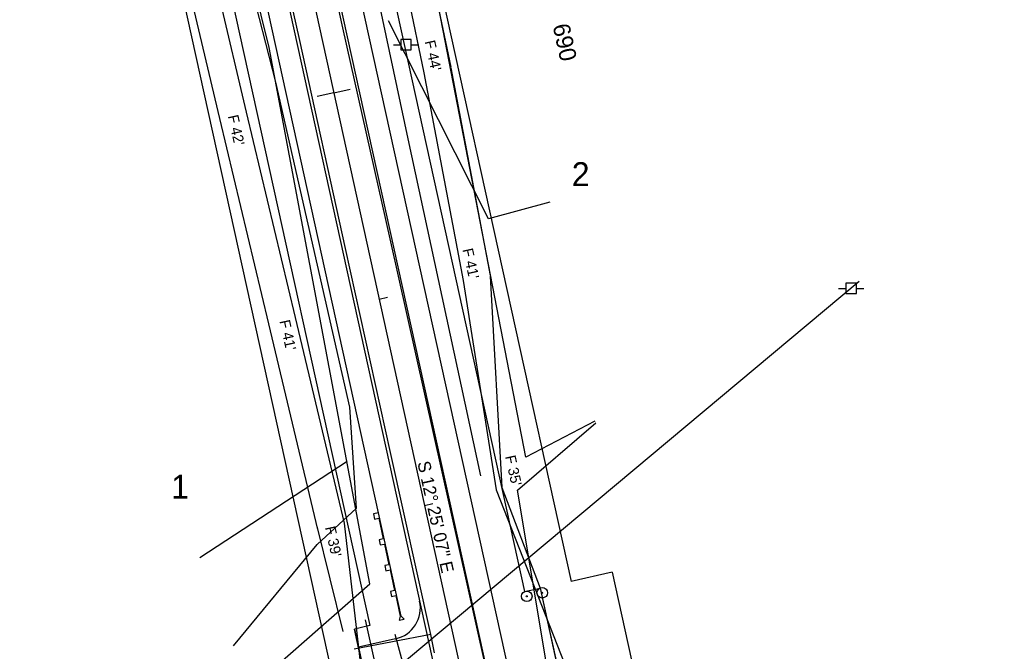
# Model space of a CAD drawing. Extents: x 2519952 to 2531965, y 848341 to 887632.
# Drawn here: x 2522886 to 2523357.1, y 862388.7 to 862687.5 of the extents above; entities that cross this region are included whole.
import ezdxf

# ---------------------------------------------------------------- set-up
doc = ezdxf.new("R2010")
doc.units = 0
for name, color, linetype in [('RD_EV_JW', 7, 'Continuous'), ('RD_EX_DR_Pipe', 7, 'Continuous'), ('RD_EX_Driveway', 7, 'Continuous'), ('RD_EX_DV_Prop', 7, 'Continuous'), ('RD_EX_DV_PropPin', 7, 'Continuous'), ('RD_EX_DV_TX_Prop', 7, 'Continuous'), ('RD_EX_Fence_Other', 7, 'Continuous'), ('RD_EX_H2O', 7, 'Continuous'), ('RD_EX_Road', 7, 'Continuous'), ('RD_EX_RW', 7, 'Continuous'), ('RD_EX_UT', 7, 'Continuous'), ('RD_EX_VEG', 7, 'Continuous'), ('RD_HC_Cl', 7, 'Continuous'), ('RD_HC_Data', 7, 'Continuous'), ('RD_HC_Data_Tic', 7, 'Continuous'), ('RD_HC_TX_Sta50', 7, 'Continuous'), ('RD_PD_CstnLmt', 7, 'Continuous'), ('RD_PD_DR_ErosCtrl', 7, 'Continuous'), ('RD_PD_DR_Pipe', 7, 'Continuous'), ('RD_PD_Driveway', 7, 'Continuous'), ('RD_PD_Final_TrvlWay', 7, 'Continuous'), ('RD_PD_GR', 7, 'Continuous'), ('RD_PD_RW', 7, 'Continuous'), ('RD_PD_TX_CstnLmt', 7, 'Continuous'), ('RD_SMD_Locator', 7, 'Continuous')]:
    doc.layers.add(name, color=color, linetype=linetype)

# ---------------------------------------------------------------- blocks, each defined once
blk = doc.blocks.new('TYPET1')
at = {"layer": 'RD_PD_GR'}
blk.add_lwpolyline([(49.99, 1), (0, 0), (-0.05, 2.5), (2.45, 2.55), (2.49, 0.54), (12.49, 0.74), (12.45, 2.75), (14.95, 2.8), (14.99, 0.79), (24.99, 0.99), (24.95, 3), (27.44, 3.05), (27.48, 1.04), (37.48, 1.24), (37.44, 3.25), (39.94, 3.3), (39.98, 1.29), (49.98, 1.49), (51.69, 2.53), (51.74, 0.03)], close=True, dxfattribs=at)

msp = doc.modelspace()

# ---------------------------------------------------------------- linework, layer by layer
at = {"layer": 'RD_EV_JW'}
for points in [[(2523104.22, 862471.62), (2523069.77, 862631.12), (2523047.37, 862736.57), (2523023.29, 862839.91), (2523007.79, 862932.38), (2522996.43, 863016.67), (2522977.18, 863026.01)], [(2522987.11, 862391.18), (2523026.79, 862439.21), (2523045.31, 862456.38), (2523042.13, 862504.26), (2523007.1, 862657.96), (2522982.29, 862755.32), (2522963.62, 862836.43), (2522940.27, 862914.3), (2522930.09, 862953.02), (2522919.85, 862990.44)]]:
    msp.add_lwpolyline(points, dxfattribs=at)
at = {"layer": 'RD_EX_DR_Pipe'}
msp.add_line((2523068.77, 862377.75), (2523063.69, 862396.53), dxfattribs=at)
at = {"layer": 'RD_EX_Driveway'}
msp.add_line((2523080.48, 862396.67), (2523044.3, 862389.62), dxfattribs=at)
at = {"layer": 'RD_EX_DV_Prop'}
for p, q in [((2523017.4, 862905.22), (2523124.93, 862416.91)), ((2522944.16, 862889.09), (2523051.68, 862400.79)), ((2522944.16, 862889.09), (2523051.68, 862400.79)), ((2523124.93, 862416.91), (2523132.25, 862418.53)), ((2523132.25, 862418.53), (2523293.54, 861686.07)), ((2523051.68, 862400.79), (2523044.36, 862399.17)), ((2523205.65, 861666.72), (2523044.36, 862399.17))]:
    msp.add_line(p, q, dxfattribs=at)
at = {"layer": 'RD_EX_DV_PropPin'}
for centre, radius in [((2523133.28, 862416.34), 2.5), ((2523125.95, 862414.67), 2.5), ((2523125.95, 862414.67), 0.25), ((2523133.28, 862416.34), 0.25)]:
    msp.add_circle(centre, radius, dxfattribs=at)
at = {"layer": 'RD_EX_Fence_Other'}
msp.add_lwpolyline([(2523300.28, 862107.88), (2523179.99, 862175.92), (2523155.76, 862290.32), (2523135.95, 862379), (2523121.57, 862464.88), (2523158.71, 862496.71)], dxfattribs=at)
at = {"layer": 'RD_EX_H2O'}
msp.add_line((2522971.11, 862433.02), (2523040.92, 862478.64), dxfattribs=at)
msp.add_lwpolyline([(2523136.83, 862601.23), (2523107.9, 862593.31), (2523060.44, 862687.05)], dxfattribs=at)
at = {"layer": 'RD_EX_Road'}
for p, q in [((2523038.86, 862683.72), (2523017.92, 862780.25)), ((2523018.46, 862677.7), (2522996.7, 862775.32)), ((2523061.3, 862583.83), (2523038.86, 862683.72)), ((2523040.19, 862579.24), (2523018.46, 862677.7)), ((2523106.18, 862382.33), (2523061.3, 862583.83)), ((2523061.39, 862482.81), (2523040.19, 862579.24)), ((2523080.48, 862396.67), (2523061.39, 862482.81)), ((2523082.28, 862387.88), (2523080.48, 862396.67))]:
    msp.add_line(p, q, dxfattribs=at)
at = {"layer": 'RD_EX_RW'}
for p, q in [((2523017.4, 862905.21), (2523124.93, 862416.91)), ((2522944.16, 862889.08), (2523051.68, 862400.79))]:
    msp.add_line(p, q, dxfattribs=at)
for points in [[(2523124.93, 862416.91), (2523132.25, 862418.53), (2523293.54, 861686.07), (2523286.22, 861684.46)], [(2523051.68, 862400.79), (2523044.36, 862399.17), (2523205.65, 861666.72), (2523212.97, 861668.33)]]:
    msp.add_lwpolyline(points, dxfattribs=at)
at = {"layer": 'RD_EX_UT'}
for p, q in [((2523071.26, 862678.23), (2523066.26, 862678.23)), ((2523066.26, 862678.23), (2523066.26, 862673.23)), ((2523071.26, 862673.23), (2523071.26, 862678.23)), ((2523062.83, 862675.66), (2523066.3, 862675.66)), ((2523066.26, 862673.23), (2523071.26, 862673.23)), ((2523071.19, 862675.66), (2523074.83, 862675.66)), ((2523283.33, 862563.62), (2522969.9, 862301.67)), ((2523273.56, 862560.36), (2523277.03, 862560.36)), ((2523281.99, 862562.92), (2523276.99, 862562.92)), ((2523276.99, 862562.92), (2523276.99, 862557.92)), ((2523281.92, 862560.36), (2523285.56, 862560.36)), ((2523281.99, 862557.92), (2523281.99, 862562.92)), ((2523276.99, 862557.92), (2523281.99, 862557.92))]:
    msp.add_line(p, q, dxfattribs=at)
at = {"layer": 'RD_EX_VEG'}
for points in [[(2522959.59, 862339.76), (2523051.6, 862420.51), (2523003.93, 862674.35), (2522931.3, 862968.42), (2522928.42, 862998.16)], [(2523158.11, 862497.5), (2523125.53, 862480.6), (2523084.29, 862692.99), (2523039.69, 862881.7), (2523021.72, 862992.1)]]:
    msp.add_lwpolyline(points, dxfattribs=at)
at = {"layer": 'RD_HC_Cl'}
msp.add_line((2522800.52, 863715.74), (2523357.12, 861188.1), dxfattribs=at)
at = {"layer": 'RD_HC_Data_Tic'}
for p, q in [((2523034.54, 862653), (2523042.36, 862654.72)), ((2523034.54, 862653), (2523026.73, 862651.28)), ((2523056.05, 862555.34), (2523059.95, 862556.2)), ((2523077.55, 862457.68), (2523081.46, 862458.54))]:
    msp.add_line(p, q, dxfattribs=at)
at = {"layer": 'RD_PD_CstnLmt'}
for p, q in [((2523056.96, 862760.33), (2523077.22, 862662.4)), ((2522970.06, 862741.2), (2522993.14, 862643.88)), ((2523077.22, 862662.4), (2523095.82, 862564.1)), ((2522993.14, 862643.88), (2523016.37, 862546.6)), ((2523095.82, 862564.1), (2523111.41, 862465.13)), ((2523016.37, 862546.6), (2523039.48, 862449.29)), ((2523111.41, 862465.13), (2523147.1, 862374.65)), ((2523039.48, 862449.29), (2523050.9, 862349.41))]:
    msp.add_line(p, q, dxfattribs=at)
at = {"layer": 'RD_PD_DR_ErosCtrl'}
for p, q in [((2523069.69, 862762.96), (2523089.95, 862665.03)), ((2522957.41, 862738.19), (2522980.5, 862640.88)), ((2523090, 862664.81), (2523108.59, 862566.51)), ((2522980.5, 862640.86), (2523003.72, 862543.58)), ((2523108.66, 862566.12), (2523114.21, 862466.2)), ((2523003.72, 862543.6), (2523026.84, 862446.29)), ((2523114.21, 862466.2), (2523132.35, 862418.55)), ((2523026.57, 862447.82), (2523038.89, 862397.97))]:
    msp.add_line(p, q, dxfattribs=at)
at = {"layer": 'RD_PD_DR_Pipe'}
msp.add_line((2523057.4, 862368.31), (2523049.66, 862403.47), dxfattribs=at)
at = {"layer": 'RD_PD_Driveway'}
msp.add_line((2523063.81, 862394.55), (2523046.23, 862390.68), dxfattribs=at)
msp.add_arc((2523060.58, 862409.2), 15, 282.4185, 12.4185, dxfattribs=at)
at = {"layer": 'RD_PD_Final_TrvlWay'}
for p, q in [((2522901.1, 863314.79), (2523175.29, 862069.62)), ((2522877.67, 863309.62), (2523151.85, 862064.46))]:
    msp.add_line(p, q, dxfattribs=at)
at = {"layer": 'RD_PD_GR'}
for p, q in [((2522991.24, 862951.93), (2523149.84, 862231.69)), ((2523055.8, 862454.17), (2522948.27, 862942.47))]:
    msp.add_line(p, q, dxfattribs=at)
at = {"layer": 'RD_PD_RW'}
for p, q in [((2523039.38, 862910.05), (2523146.9, 862421.75)), ((2522922.18, 862884.25), (2523056.59, 862273.87)), ((2523166.43, 862426.05), (2523198.69, 862279.56))]:
    msp.add_line(p, q, dxfattribs=at)
msp.add_lwpolyline([(2523166.43, 862426.05), (2523146.9, 862421.75)], dxfattribs=at)
at = {"layer": 'RD_SMD_Locator'}
for centre in [(2523060.44, 862687.05), (2523038.86, 862683.72), (2523018.46, 862677.7), (2523003.93, 862674.35), (2523007.1, 862657.96), (2523069.77, 862631.12), (2523136.83, 862601.23), (2523107.9, 862593.31), (2523061.3, 862583.83), (2523040.19, 862579.24), (2523283.33, 862563.62), (2523042.13, 862504.26), (2523158.11, 862497.5), (2523158.71, 862496.71), (2523061.39, 862482.81), (2523125.53, 862480.6), (2523040.92, 862478.64), (2523104.22, 862471.62), (2523121.57, 862464.88), (2523045.31, 862456.38), (2523026.79, 862439.21), (2522971.11, 862433.02), (2523051.6, 862420.51), (2523063.69, 862396.53), (2523080.48, 862396.67), (2523080.48, 862396.67), (2522987.11, 862391.18), (2523044.3, 862389.62)]:
    msp.add_circle(centre, 0.001, dxfattribs=at)

# ---------------------------------------------------------------- block references
at = {"layer": 'RD_PD_GR', "yscale": -1.0000000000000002, "rotation": -76.4355636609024}
msp.add_blockref('TYPET1', (2523055.8, 862454.17), dxfattribs=at)

# ---------------------------------------------------------------- texts
at = {"layer": 'RD_EX_DV_TX_Prop'}
for s, p in [('2', (2523147.26, 862608.8)), ('1', (2522957.57, 862460.86))]:
    msp.add_text(s, height=11.32, dxfattribs=at).set_placement(p)
at = {"layer": 'RD_HC_Data'}
msp.add_text('S 12%%d 25\' 07" E', height=6, rotation=282.4185, dxfattribs=at).set_placement((2523074.11, 862477.97))
at = {"layer": 'RD_HC_TX_Sta50'}
msp.add_text('690', height=8, rotation=282.4185, dxfattribs=at).set_placement((2523138.14, 862684.75))
at = {"layer": 'RD_PD_CstnLmt'}
for s, p in [("F 42'", (2522984.4, 862641.96)), ("F 41'", (2523008.84, 862544.94)), ("F 39'", (2523030.35, 862447.28))]:
    msp.add_text(s, height=5, rotation=282.4185, dxfattribs=at).set_placement(p)
at = {"layer": 'RD_PD_TX_CstnLmt'}
for s, p in [("F 44'", (2523077.56, 862677.25)), ("F 41'", (2523095.46, 862578.8)), ("F 35'", (2523115.63, 862480.85))]:
    msp.add_text(s, height=5, rotation=282.4185, dxfattribs=at).set_placement(p)

doc.saveas('drawing.dxf')
